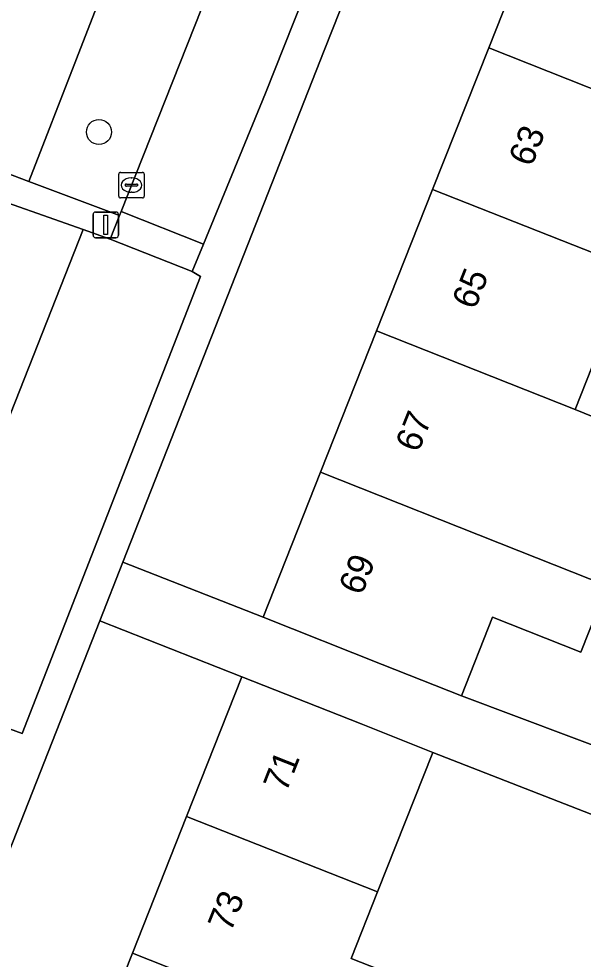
# Model space of a CAD drawing. Extents: x 160349 to 161355, y 381727 to 382854.
# Drawn here: x 160680.04 to 160702.07, y 382138.52 to 382175.26 of the extents above; entities that cross this region are included whole.
import ezdxf

# ---------------------------------------------------------------- set-up
doc = ezdxf.new("R2010")
doc.units = 0
for name, color, linetype in [('IMGEO_Boom', 7, 'Continuous'), ('IMGEO_Erf', 7, 'Continuous'), ('IMGEO_Groenvoorziening', 7, 'Continuous'), ('IMGEO_Kolk', 7, 'Continuous'), ('IMGEO_Lichtmast', 7, 'Continuous'), ('IMGEO_Pand', 7, 'Continuous'), ('IMGEO_Pand_nummerreeks', 7, 'Continuous'), ('IMGEO_Parkeervlak_open', 7, 'Continuous'), ('IMGEO_Voetpad_open', 7, 'Continuous'), ('IMGEO_Woonerf_open', 7, 'Continuous')]:
    doc.layers.add(name, color=color, linetype=linetype)

msp = doc.modelspace()

# ---------------------------------------------------------------- linework, layer by layer
at = {"layer": 'IMGEO_Boom'}
msp.add_circle((160683.172, 382170.834), 0.489, dxfattribs=at)
at = {"layer": 'IMGEO_Erf'}
for points in [[(160696.197, 382168.592), (160698.385, 382174.118), (160700.63, 382179.786), (160695.109, 382181.97), (160691.966, 382174.023), (160684.102, 382154.032), (160689.578, 382151.878), (160691.821, 382157.541), (160694.009, 382163.068)], [(160669.66, 382101.331), (160671.777, 382106.678), (160673.894, 382112.022), (160676.01, 382117.368), (160678.127, 382122.713), (160680.243, 382128.058), (160682.36, 382133.403), (160684.476, 382138.748), (160686.593, 382144.093), (160688.754, 382149.551), (160683.199, 382151.736), (160672.819, 382125.35), (160661.371, 382096.521), (160642.897, 382049.998), (160648.453, 382047.774), (160650.611, 382053.225), (160652.728, 382058.571), (160654.845, 382063.916), (160656.961, 382069.26), (160659.078, 382074.606), (160661.194, 382079.95), (160663.311, 382085.296), (160665.428, 382090.642), (160667.544, 382095.987)]]:
    msp.add_lwpolyline(points, close=True, dxfattribs=at)
for points in [[(160703.944, 382165.525), (160701.756, 382160), (160705.186, 382158.601)], [(160703.01, 382153.111), (160701.98, 382150.512), (160698.538, 382151.875), (160697.324, 382148.811), (160710.199, 382143.968)], [(160712.39, 382140.281), (160696.208, 382146.6), (160694.048, 382141.144), (160693.02, 382138.548), (160695.207, 382137.683)]]:
    msp.add_lwpolyline(points, dxfattribs=at)
at = {"layer": 'IMGEO_Groenvoorziening'}
for points in [[(160693.185, 382201.839), (160694.059, 382204.062), (160684.663, 382209.401), (160685.334, 382210.118), (160686.362, 382212.23), (160683.428, 382213.325), (160677.237, 382195.926), (160674.564, 382196.99), (160673.941, 382194.938), (160673.693, 382194.029), (160667.606, 382176.272), (160664.299, 382173.795), (160668.888, 382172.08), (160670.241, 382171.613), (160670.367, 382171.963), (160677.936, 382169.378), (160678.093, 382169.781), (160680.44, 382168.899), (160689.732, 382192.872)], [(160684.037, 382167.73), (160690.039, 382182.888), (160690.974, 382185.249), (160689.75, 382187.235), (160691.465, 382192.097), (160689.732, 382192.872), (160680.44, 382168.899), (160683.974, 382167.572)]]:
    msp.add_lwpolyline(points, close=True, dxfattribs=at)
at = {"layer": 'IMGEO_Kolk'}
for p, q in [((160683.941, 382168.333), (160683.941, 382169.185)), ((160684.016, 382169.259), (160684.868, 382169.259)), ((160684.942, 382169.185), (160684.942, 382168.333)), ((160684.2, 382168.753), (160684.2, 382168.765)), ((160684.243, 382168.802), (160684.641, 382168.802)), ((160684.429, 382169.039), (160684.454, 382169.039)), ((160684.684, 382168.765), (160684.684, 382168.753)), ((160684.638, 382168.716), (160684.24, 382168.716)), ((160684.452, 382168.479), (160684.427, 382168.479)), ((160684.868, 382168.259), (160684.016, 382168.259))]:
    msp.add_line(p, q, dxfattribs=at)
for points in [[(160683.941, 382168.333), (160683.941, 382169.185)], [(160684.016, 382169.259), (160684.868, 382169.259)], [(160684.942, 382169.185), (160684.942, 382168.333)], [(160684.868, 382168.259), (160684.016, 382168.259)]]:
    msp.add_lwpolyline(points, dxfattribs=at)
for centre, radius, start, end in [((160684.018, 382169.183), 0.0765, 91.552, 178.448), ((160684.018, 382169.183), 0.0765, 91.552, 178.448), ((160684.866, 382169.183), 0.0765, 1.552, 88.448), ((160684.866, 382169.183), 0.0765, 1.552, 88.448), ((160684.24, 382168.762), 0.0403, 85.8775, 175.7526), ((160684.645, 382168.764), 0.0386, 1.7309, 96.639), ((160684.237, 382168.752), 0.0366, 178.938, 274.7102), ((160684.641, 382168.759), 0.043, 264.8664, 352.4533), ((160684.018, 382168.335), 0.0765, 181.552, 268.448), ((160684.018, 382168.335), 0.0765, 181.552, 268.448), ((160684.866, 382168.335), 0.0765, 271.552, 358.448), ((160684.866, 382168.335), 0.0765, 271.552, 358.448)]:
    msp.add_arc(centre, radius, start, end, dxfattribs=at)
for centre, major_axis, ratio, start_param, end_param in [((160684.428, 382168.759), (-0.387, 0.002), 0.722429, 4.712389, 7.853982), ((160684.453, 382168.759), (-0.39, 0.002), 0.717154, 1.570796, 4.712389)]:
    msp.add_ellipse(centre, major_axis=major_axis, ratio=ratio, start_param=start_param, end_param=end_param, dxfattribs=at)
at = {"layer": 'IMGEO_Lichtmast'}
for p, q in [((160683.041, 382167.706), (160683.831, 382167.706)), ((160683.831, 382167.706), (160683.041, 382167.706)), ((160682.941, 382166.806), (160682.941, 382167.606)), ((160682.941, 382167.606), (160682.941, 382166.806)), ((160683.931, 382167.606), (160683.931, 382166.806)), ((160683.931, 382166.806), (160683.931, 382167.606)), ((160683.831, 382166.706), (160683.041, 382166.706)), ((160683.041, 382166.706), (160683.831, 382166.706))]:
    msp.add_line(p, q, dxfattribs=at)
msp.add_lwpolyline([(160683.361, 382167.581), (160683.511, 382167.581), (160683.511, 382166.831), (160683.361, 382166.831), (160683.361, 382167.581)], dxfattribs=at)
for centre, start, end in [((160683.041, 382167.606), 90, 180), ((160683.041, 382167.606), 90, 180), ((160683.831, 382167.606), 0, 90), ((160683.831, 382167.606), 360, 90), ((160683.041, 382166.806), 180, 270), ((160683.041, 382166.806), 180, 270), ((160683.831, 382166.806), 270, 0), ((160683.831, 382166.806), 270, 0)]:
    msp.add_arc(centre, 0.1, start, end, dxfattribs=at)
at = {"layer": 'IMGEO_Pand'}
for points in [[(160698.385, 382174.118), (160706.132, 382171.051), (160708.347, 382176.642), (160705.279, 382177.945), (160700.63, 382179.786)], [(160696.197, 382168.592), (160703.944, 382165.525), (160707.571, 382164.088), (160709.76, 382169.614), (160706.132, 382171.051), (160698.385, 382174.118)], [(160694.009, 382163.068), (160701.756, 382160), (160703.944, 382165.525), (160696.197, 382168.592)], [(160701.756, 382160), (160694.009, 382163.068), (160691.821, 382157.541), (160699.567, 382154.474), (160703.01, 382153.111), (160705.186, 382158.601)], [(160703.01, 382153.111), (160699.567, 382154.474), (160691.821, 382157.541), (160689.578, 382151.878), (160694.227, 382150.037), (160697.324, 382148.811), (160698.538, 382151.875), (160701.98, 382150.512)], [(160686.593, 382144.093), (160694.048, 382141.144), (160696.208, 382146.6), (160693.403, 382147.711), (160688.754, 382149.551)], [(160694.048, 382141.144), (160686.593, 382144.093), (160684.476, 382138.748), (160691.931, 382135.799), (160694.119, 382134.934), (160695.207, 382137.683), (160693.02, 382138.548)], [(160691.931, 382135.799), (160684.476, 382138.748), (160682.36, 382133.403), (160689.814, 382130.453)]]:
    msp.add_lwpolyline(points, close=True, dxfattribs=at)
at = {"layer": 'IMGEO_Parkeervlak_open'}
msp.add_lwpolyline([(160675.459, 382149.061), (160682.551, 382167.02), (160678.255, 382168.542), (160671.217, 382150.72)], close=True, dxfattribs=at)
at = {"layer": 'IMGEO_Voetpad_open'}
for points in [[(160672.819, 382125.35), (160683.199, 382151.736), (160684.102, 382154.032), (160691.966, 382174.023), (160695.109, 382181.97), (160695.605, 382183.224), (160695.75, 382183.59), (160694.363, 382184.165), (160693.322, 382181.545), (160689.667, 382172.349), (160687.248, 382166.455), (160686.808, 382165.382), (160687.129, 382165.195), (160680.171, 382147.333), (160678.331, 382148.009), (160676.673, 382143.696), (160676.403, 382143.835), (160676.03, 382142.874), (160674.662, 382139.353), (160671.062, 382130.085)], [(160710.199, 382143.968), (160697.324, 382148.811), (160694.227, 382150.037), (160689.578, 382151.878), (160684.102, 382154.032), (160683.199, 382151.736), (160688.754, 382149.551), (160693.403, 382147.711), (160696.208, 382146.6), (160712.39, 382140.281)]]:
    msp.add_lwpolyline(points, dxfattribs=at)
msp.add_lwpolyline([(160680.44, 382168.899), (160678.093, 382169.781), (160677.936, 382169.378), (160677.263, 382167.644), (160670.649, 382150.626), (160670.316, 382149.77), (160675.012, 382148.08), (160675.459, 382149.061), (160671.217, 382150.72), (160678.255, 382168.542), (160682.551, 382167.02), (160683.607, 382166.646), (160683.974, 382167.572)], close=True, dxfattribs=at)
at = {"layer": 'IMGEO_Woonerf_open'}
for points in [[(160693.322, 382181.545), (160690.039, 382182.888), (160684.037, 382167.73), (160687.248, 382166.455), (160689.667, 382172.349)], [(160684.037, 382167.73), (160683.974, 382167.572), (160683.607, 382166.646), (160686.808, 382165.382), (160687.248, 382166.455)], [(160687.129, 382165.195), (160686.808, 382165.382), (160683.607, 382166.646), (160682.551, 382167.02), (160675.459, 382149.061), (160678.331, 382148.009), (160680.171, 382147.333)]]:
    msp.add_lwpolyline(points, close=True, dxfattribs=at)

# ---------------------------------------------------------------- texts
at = {"layer": 'IMGEO_Pand_nummerreeks'}
for s, rotation, p in [('63', 68.3957, (160700.06, 382169.438)), ('65', 68.3957, (160697.849, 382163.856)), ('67', 68.394, (160695.639, 382158.275)), ('69', 68.394, (160693.428, 382152.693)), ('71', 68.3977, (160690.481, 382145.002)), ('73', 68.3997, (160688.318, 382139.54))]:
    msp.add_text(s, height=1, rotation=rotation, dxfattribs=at).set_placement(p)

doc.saveas('drawing.dxf')
